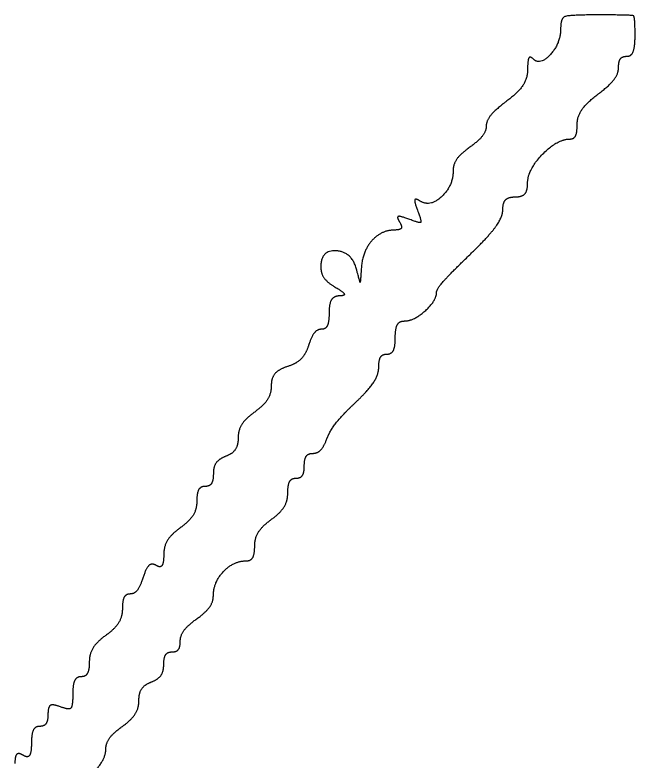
# Model space of a CAD drawing. Extents: x -7.1 to 34, y 0 to 22.
# Drawn here: x 25.0717 to 25.2517, y 11.0955 to 11.3117 of the extents above; entities that cross this region are included whole.
import ezdxf

# ---------------------------------------------------------------- set-up
doc = ezdxf.new("R2010")
doc.units = 0
doc.layers.add('SH_Text', color=7, linetype='Continuous')

msp = doc.modelspace()

# ---------------------------------------------------------------- linework, layer by layer
at = {"layer": 'SH_Text'}
for points in [[(25.24085, 11.31165), (25.23264, 11.31165), (25.23005, 11.31075), (25.23005, 11.30788)], [(25.25165, 11.30565), (25.25165, 11.31117), (25.25077, 11.31165), (25.24085, 11.31165)], [(25.23005, 11.30788), (25.23005, 11.30341), (25.22407, 11.29684), (25.22194, 11.29897)], [(25.24925, 11.29965), (25.25057, 11.29965), (25.25165, 11.30235), (25.25165, 11.30565)], [(25.22194, 11.29897), (25.22112, 11.29979), (25.22045, 11.29837), (25.22045, 11.29582)], [(25.24685, 11.29639), (25.24685, 11.29819), (25.24793, 11.29965), (25.24925, 11.29965)], [(25.24085, 11.28862), (25.24415, 11.2911), (25.24685, 11.2946), (25.24685, 11.29639)], [(25.22045, 11.29582), (25.22045, 11.29328), (25.21775, 11.28917), (25.21445, 11.28669)], [(25.23485, 11.27989), (25.23485, 11.28221), (25.23755, 11.28614), (25.24085, 11.28862)], [(25.21445, 11.28669), (25.21115, 11.28421), (25.20845, 11.28095), (25.20845, 11.27945)], [(25.20845, 11.27945), (25.20845, 11.27794), (25.20629, 11.27516), (25.20365, 11.27325)], [(25.23282, 11.27565), (25.23394, 11.27565), (25.23485, 11.27756), (25.23485, 11.27989)], [(25.22045, 11.26277), (25.22045, 11.26672), (25.22904, 11.27565), (25.23282, 11.27565)], [(25.20365, 11.27325), (25.20101, 11.27135), (25.19885, 11.26834), (25.19885, 11.26655)], [(25.19885, 11.26655), (25.19885, 11.26205), (25.1922, 11.25583), (25.1893, 11.25763)], [(25.21685, 11.25885), (25.21883, 11.25885), (25.22045, 11.26062), (25.22045, 11.26277)], [(25.1893, 11.25763), (25.18787, 11.25851), (25.18755, 11.25744), (25.1885, 11.25496)], [(25.21325, 11.25507), (25.21325, 11.25715), (25.21487, 11.25885), (25.21685, 11.25885)], [(25.20365, 11.24205), (25.20893, 11.24713), (25.21325, 11.25298), (25.21325, 11.25507)], [(25.18595, 11.25241), (25.18348, 11.25336), (25.1824, 11.25304), (25.18327, 11.25163)], [(25.1885, 11.25496), (25.18973, 11.25175), (25.18916, 11.25118), (25.18595, 11.25241)], [(25.18327, 11.25163), (25.18408, 11.25032), (25.18352, 11.24925), (25.18202, 11.24925)], [(25.18202, 11.24925), (25.17798, 11.24925), (25.17249, 11.243), (25.17218, 11.23803)], [(25.1708, 11.23785), (25.16948, 11.2429), (25.16045, 11.24353), (25.16045, 11.23857)], [(25.19405, 11.23127), (25.19405, 11.23213), (25.19837, 11.23698), (25.20365, 11.24205)], [(25.16045, 11.23857), (25.16045, 11.23666), (25.16234, 11.23399), (25.16465, 11.23265)], [(25.17218, 11.23803), (25.17192, 11.23401), (25.17181, 11.234), (25.1708, 11.23785)], [(25.16465, 11.23265), (25.16699, 11.23129), (25.16752, 11.23017), (25.16585, 11.23013)], [(25.18463, 11.22285), (25.18743, 11.22285), (25.19405, 11.22877), (25.19405, 11.23127)], [(25.16585, 11.23013), (25.1642, 11.23009), (25.16285, 11.22789), (25.16285, 11.22525)], [(25.16285, 11.22525), (25.16285, 11.22261), (25.16185, 11.22045), (25.16062, 11.22045)], [(25.18205, 11.21805), (25.18205, 11.22069), (25.18321, 11.22285), (25.18463, 11.22285)], [(25.16062, 11.22045), (25.15939, 11.22045), (25.15771, 11.21835), (25.15689, 11.21578)], [(25.17965, 11.21325), (25.18097, 11.21325), (25.18205, 11.21541), (25.18205, 11.21805)], [(25.15689, 11.21578), (25.15608, 11.2132), (25.1533, 11.21043), (25.15073, 11.20962)], [(25.17725, 11.20942), (25.17725, 11.21153), (25.17833, 11.21325), (25.17965, 11.21325)], [(25.15073, 11.20962), (25.14816, 11.2088), (25.14605, 11.20628), (25.14605, 11.20402)], [(25.17051, 11.19922), (25.17422, 11.20272), (25.17725, 11.20731), (25.17725, 11.20942)], [(25.14605, 11.20402), (25.14605, 11.20176), (25.14389, 11.19836), (25.14125, 11.19645)], [(25.16218, 11.18865), (25.16305, 11.19096), (25.1668, 11.19572), (25.17051, 11.19922)], [(25.14125, 11.19645), (25.13861, 11.19455), (25.13645, 11.19119), (25.13645, 11.18898)], [(25.13645, 11.18898), (25.13645, 11.18677), (25.13483, 11.18435), (25.13285, 11.18359)], [(25.15813, 11.18445), (25.15949, 11.18445), (25.16132, 11.18634), (25.16218, 11.18865)], [(25.15565, 11.18085), (25.15565, 11.18283), (25.15677, 11.18445), (25.15813, 11.18445)], [(25.13285, 11.18359), (25.13087, 11.18283), (25.12925, 11.18055), (25.12925, 11.17853)], [(25.15325, 11.17725), (25.15457, 11.17725), (25.15565, 11.17887), (25.15565, 11.18085)], [(25.12925, 11.17853), (25.12925, 11.17651), (25.12817, 11.17485), (25.12685, 11.17485)], [(25.15085, 11.17298), (25.15085, 11.17533), (25.15193, 11.17725), (25.15325, 11.17725)], [(25.12685, 11.17485), (25.12553, 11.17485), (25.12445, 11.17293), (25.12445, 11.17058)], [(25.14605, 11.16525), (25.14869, 11.16716), (25.15085, 11.17064), (25.15085, 11.17298)], [(25.12445, 11.17058), (25.12445, 11.16824), (25.12229, 11.16476), (25.11965, 11.16285)], [(25.14125, 11.15752), (25.14125, 11.15987), (25.14341, 11.16335), (25.14605, 11.16525)], [(25.11965, 11.16285), (25.11701, 11.16095), (25.11485, 11.15741), (25.11485, 11.15498)], [(25.13868, 11.15325), (25.1401, 11.15325), (25.14125, 11.15518), (25.14125, 11.15752)], [(25.11485, 11.15498), (25.11485, 11.15256), (25.11385, 11.15119), (25.11263, 11.15195)], [(25.11263, 11.15195), (25.1114, 11.1527), (25.10971, 11.15115), (25.10887, 11.14849)], [(25.12925, 11.14316), (25.12925, 11.14703), (25.13507, 11.15325), (25.13868, 11.15325)], [(25.10887, 11.14849), (25.10802, 11.14583), (25.10632, 11.14365), (25.10509, 11.14365)], [(25.10509, 11.14365), (25.10386, 11.14365), (25.10285, 11.14173), (25.10285, 11.13938)], [(25.12445, 11.13645), (25.12709, 11.13836), (25.12925, 11.14137), (25.12925, 11.14316)], [(25.10285, 11.13938), (25.10285, 11.13704), (25.10069, 11.13356), (25.09805, 11.13165)], [(25.11965, 11.12992), (25.11965, 11.13161), (25.12181, 11.13455), (25.12445, 11.13645)], [(25.09805, 11.13165), (25.09541, 11.12975), (25.09325, 11.12627), (25.09325, 11.12392)], [(25.11725, 11.12685), (25.11857, 11.12685), (25.11965, 11.12824), (25.11965, 11.12992)], [(25.11485, 11.12318), (25.11485, 11.1252), (25.11593, 11.12685), (25.11725, 11.12685)], [(25.09325, 11.12392), (25.09325, 11.12158), (25.09217, 11.11965), (25.09085, 11.11965)], [(25.11125, 11.11812), (25.11323, 11.11888), (25.11485, 11.12116), (25.11485, 11.12318)], [(25.09085, 11.11965), (25.08953, 11.11965), (25.08845, 11.11738), (25.08845, 11.1146)], [(25.10765, 11.11273), (25.10765, 11.11494), (25.10927, 11.11736), (25.11125, 11.11812)], [(25.08845, 11.1146), (25.08845, 11.11109), (25.08735, 11.10996), (25.08485, 11.11092)], [(25.10285, 11.10525), (25.10549, 11.10716), (25.10765, 11.11052), (25.10765, 11.11273)], [(25.08485, 11.11092), (25.08266, 11.11176), (25.08125, 11.11093), (25.08125, 11.10878)], [(25.08125, 11.10878), (25.08125, 11.10684), (25.08017, 11.10525), (25.07885, 11.10525)], [(25.07885, 11.10525), (25.07753, 11.10525), (25.07645, 11.10303), (25.07645, 11.10031)], [(25.09805, 11.09862), (25.09805, 11.10036), (25.10021, 11.10335), (25.10285, 11.10525)], [(25.07645, 11.10031), (25.07645, 11.09759), (25.07537, 11.09604), (25.07405, 11.09685)], [(25.07405, 11.09685), (25.07273, 11.09767), (25.07165, 11.09661), (25.07165, 11.09449)], [(25.09265, 11.08966), (25.09562, 11.09284), (25.09805, 11.09687), (25.09805, 11.09862)]]:
    msp.add_open_spline(points, degree=2, dxfattribs=at)

doc.saveas('drawing.dxf')
